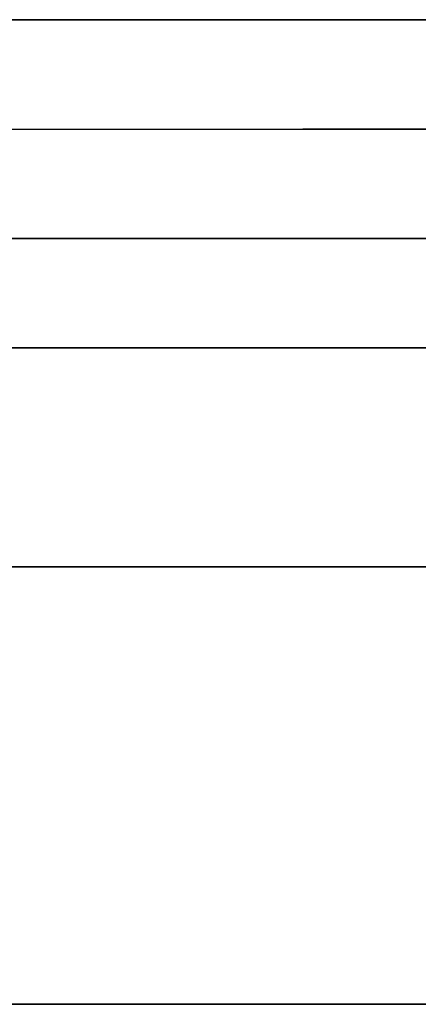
# Model space of a CAD drawing. Header units: millimetres. Extents: x -65 to 65, y -196 to 80.
# Tile 3 of 656: x -5.89 to -4.07, y -196 to -191.5. Entities that reach past the tile are written whole.
import ezdxf

# ---------------------------------------------------------------- set-up
doc = ezdxf.new("R2010")
doc.units = ezdxf.units.MM
doc.header["$MEASUREMENT"] = 0
doc.layers.add('IGES level 0', color=7, linetype='Continuous', true_color=0xa0a0a0)

msp = doc.modelspace()

# ---------------------------------------------------------------- linework, layer by layer
at = {"layer": 'IGES level 0'}
for p, q in [((-7.212, -192, 3.6497), (-0.4452, -192, 8.0706)), ((-6.7668, -192, -4.4209), (0.4452, -192, -8.0706)), ((-3.5, -193, -41), (-11, -193, -41)), ((-11, -193, -49), (-3.5, -193, -49)), ((-7.212, -194, 3.6497), (-0.4452, -194, 8.0706)), ((-7.212, -194, 3.6497), (-0.4452, -194, 8.0706)), ((0.4452, -194, -8.0706), (-6.7668, -194, -4.4209)), ((0.4452, -194, -8.0706), (-6.7668, -194, -4.4209)), ((-3.851, -194, -2.5159), (-6.7668, -194, -4.4209)), ((-3.5, -196, -41), (-11, -196, -41)), ((-11, -196, -49), (-3.5, -196, -49)), ((-11, -196, -49), (-3.5, -196, -49)), ((-3.5, -196, -41), (-11, -196, -41))]:
    msp.add_line(p, q, dxfattribs=at)
at = {"layer": 'IGES level 0', "extrusion": (0, 1, 0)}
for centre in [(0, 0, -192), (0, 0, -194)]:
    msp.add_circle(centre, 4.6, dxfattribs=at)
at = {"layer": 'IGES level 0', "extrusion": (-4.27596e-15, 1, 8.96597e-16)}
msp.add_circle((0, 0, -194), 4.6, dxfattribs=at)
at = {"layer": 'IGES level 0', "extrusion": (-4.06025e-15, 1, 1.16151e-16)}
msp.add_arc((0, 0, -191.5), 61.2241, 273.277213, 266.722787, dxfattribs=at)
at = {"layer": 'IGES level 0', "extrusion": (1.46878e-15, 1, 9.50244e-16)}
msp.add_arc((0, 0, -192.5), 12.5, 286.2602, 90, dxfattribs=at)
at = {"layer": 'IGES level 0', "extrusion": (0, 1, 0)}
for radius, start, end in [(57.4481, 273.492883, 266.507117), (57.4481, 273.492883, 266.507117), (12.5, 286.2602, 90), (12.5, 286.2602, 90)]:
    msp.add_arc((0, 0, -196), radius, start, end, dxfattribs=at)

doc.saveas('drawing.dxf')
